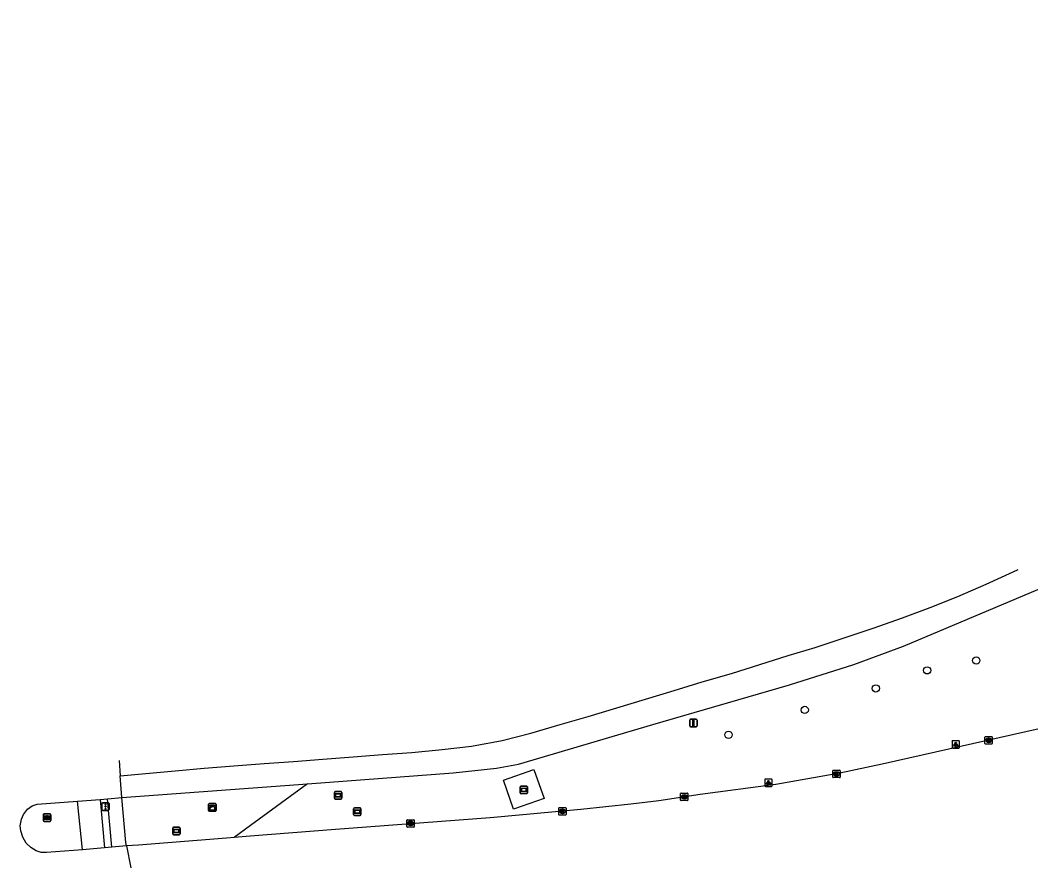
# Model space of a CAD drawing. Extents: x 158038 to 159242, y 380133 to 381214.
# Drawn here: x 158038 to 158174, y 380883.3 to 380997.4 of the extents above; entities that cross this region are included whole.
import ezdxf

# ---------------------------------------------------------------- set-up
doc = ezdxf.new("R2010")
doc.units = 0
for name, color, linetype in [('IMGEO_Berm_groen', 7, 'Continuous'), ('IMGEO_Boom', 7, 'Continuous'), ('IMGEO_Fietspad_open', 7, 'Continuous'), ('IMGEO_Kast', 7, 'Continuous'), ('IMGEO_Kolk', 7, 'Continuous'), ('IMGEO_Lichtpunt', 7, 'Continuous'), ('IMGEO_Plaatsnaambord', 7, 'Continuous'), ('IMGEO_Reclamebord', 7, 'Continuous'), ('IMGEO_Rijbaan_regionaal_gesloten', 7, 'Continuous'), ('IMGEO_Verkeersbordpaal', 7, 'Continuous'), ('IMGEO_Verkeersregelinstallatiepaal', 7, 'Continuous'), ('IMGEO_Verklikker', 7, 'Continuous'), ('IMGEO_Voetpad_open', 7, 'Continuous'), ('IMGEO_Wegwijzer', 7, 'Continuous')]:
    doc.layers.add(name, color=color, linetype=linetype)

msp = doc.modelspace()

# ---------------------------------------------------------------- linework, layer by layer
at = {"layer": 'IMGEO_Berm_groen'}
for points in [[(158108.46, 380892.6), (158104.34, 380891.17), (158102.99, 380895.05), (158107.11, 380896.48), (158108.46, 380892.6)], [(158076.62, 380894.58), (158068.98, 380888.97), (158066.74, 380887.32)]]:
    msp.add_lwpolyline(points, dxfattribs=at)
at = {"layer": 'IMGEO_Boom'}
for centre in [(158166.63, 380911.16), (158160.02, 380909.84), (158153.11, 380907.41), (158143.55, 380904.51), (158133.29, 380901.16)]:
    msp.add_circle(centre, 0.489, dxfattribs=at)
at = {"layer": 'IMGEO_Fietspad_open'}
for points in [[(158046.34, 380885.69), (158045.69, 380892.23)], [(158048.74, 380892.47), (158049.32, 380885.96)]]:
    msp.add_lwpolyline(points, dxfattribs=at)
at = {"layer": 'IMGEO_Kast'}
for p, q in [((158063.32, 380890.96), (158063.32, 380891.8)), ((158063.32, 380891.8), (158063.32, 380890.96)), ((158063.39, 380891.89), (158064.24, 380891.89)), ((158064.24, 380891.89), (158063.39, 380891.89)), ((158064.32, 380891.81), (158064.32, 380890.97)), ((158064.32, 380890.97), (158064.32, 380891.81)), ((158064.25, 380890.89), (158063.4, 380890.89)), ((158063.4, 380890.89), (158064.25, 380890.89))]:
    msp.add_line(p, q, dxfattribs=at)
for points in [[(158063.52, 380891.68), (158064.12, 380891.68), (158064.12, 380891.59), (158063.52, 380891.59), (158063.52, 380891.68)], [(158063.52, 380891.5), (158064.12, 380891.5), (158064.12, 380891.02), (158063.52, 380891.02), (158063.52, 380891.5)]]:
    msp.add_lwpolyline(points, dxfattribs=at)
msp.add_circle((158063.6, 380891.35), 0.0377, dxfattribs=at)
for centre, start, end in [((158063.4, 380891.81), 92.4484, 184.2845), ((158063.4, 380891.81), 92.4484, 184.2845), ((158064.24, 380891.81), 2.4484, 94.2845), ((158064.24, 380891.81), 2.4484, 94.2845), ((158063.4, 380890.97), 182.4484, 274.2845), ((158063.4, 380890.97), 182.4484, 274.2845), ((158064.24, 380890.97), 272.4484, 4.2845), ((158064.24, 380890.97), 272.4484, 4.2845)]:
    msp.add_arc(centre, 0.0779, start, end, dxfattribs=at)
at = {"layer": 'IMGEO_Kolk'}
for p, q in [((158167.79, 380900), (158167.79, 380900.85)), ((158167.86, 380900.92), (158168.72, 380900.92)), ((158168.3, 380900.14), (158168.27, 380900.14)), ((158168.28, 380900.7), (158168.3, 380900.7)), ((158168.79, 380900.85), (158168.79, 380900)), ((158168.72, 380899.92), (158167.86, 380899.92)), ((158147.32, 380895.46), (158147.32, 380896.32)), ((158147.39, 380896.39), (158148.24, 380896.39)), ((158147.8, 380896.17), (158147.83, 380896.17)), ((158148.32, 380896.32), (158148.32, 380895.46)), ((158148.24, 380895.39), (158147.39, 380895.39)), ((158147.83, 380895.61), (158147.8, 380895.61)), ((158126.83, 380892.38), (158126.83, 380893.24)), ((158126.9, 380893.31), (158127.76, 380893.31)), ((158127.83, 380893.24), (158127.83, 380892.38)), ((158127.76, 380892.31), (158126.9, 380892.31)), ((158127.34, 380892.53), (158127.31, 380892.53)), ((158127.32, 380893.09), (158127.34, 380893.09)), ((158110.44, 380890.43), (158110.44, 380891.28)), ((158110.51, 380891.36), (158111.36, 380891.36)), ((158110.95, 380890.58), (158110.92, 380890.58)), ((158110.93, 380891.14), (158110.95, 380891.14)), ((158111.44, 380891.28), (158111.44, 380890.43)), ((158090, 380888.8), (158090, 380889.65)), ((158090.08, 380889.73), (158090.93, 380889.73)), ((158090.49, 380889.51), (158090.52, 380889.51)), ((158091, 380889.65), (158091, 380888.8)), ((158111.36, 380890.36), (158110.51, 380890.36)), ((158090.93, 380888.73), (158090.08, 380888.73)), ((158090.51, 380888.95), (158090.49, 380888.95))]:
    msp.add_line(p, q, dxfattribs=at)
for points in [[(158167.79, 380900), (158167.79, 380900.85)], [(158167.86, 380900.92), (158168.72, 380900.92)], [(158168.11, 380900.62), (158168.23, 380900.62), (158168.23, 380900.47), (158168.36, 380900.62), (158168.53, 380900.62), (158168.38, 380900.47), (158168.53, 380900.22), (158168.38, 380900.22), (158168.3, 380900.39), (158168.23, 380900.32), (158168.23, 380900.22), (158168.11, 380900.22), (158168.11, 380900.62)], [(158168.79, 380900.85), (158168.79, 380900)], [(158168.72, 380899.92), (158167.86, 380899.92)], [(158147.32, 380895.46), (158147.32, 380896.32)], [(158147.39, 380896.39), (158148.24, 380896.39)], [(158147.64, 380896.09), (158147.76, 380896.09), (158147.76, 380895.94), (158147.89, 380896.09), (158148.05, 380896.09), (158147.91, 380895.94), (158148.06, 380895.69), (158147.91, 380895.69), (158147.82, 380895.86), (158147.76, 380895.79), (158147.76, 380895.69), (158147.64, 380895.69), (158147.64, 380896.09)], [(158148.32, 380896.32), (158148.32, 380895.46)], [(158148.24, 380895.39), (158147.39, 380895.39)], [(158126.83, 380892.38), (158126.83, 380893.24)], [(158126.9, 380893.31), (158127.76, 380893.31)], [(158127.83, 380893.24), (158127.83, 380892.38)], [(158127.76, 380892.31), (158126.9, 380892.31)], [(158127.15, 380893.01), (158127.27, 380893.01), (158127.27, 380892.86), (158127.4, 380893.01), (158127.57, 380893.01), (158127.42, 380892.86), (158127.57, 380892.61), (158127.42, 380892.61), (158127.34, 380892.77), (158127.27, 380892.71), (158127.27, 380892.61), (158127.15, 380892.61), (158127.15, 380893.01)], [(158110.44, 380890.43), (158110.44, 380891.28)], [(158110.51, 380891.36), (158111.36, 380891.36)], [(158110.76, 380891.06), (158110.88, 380891.06), (158110.88, 380890.91), (158111.01, 380891.06), (158111.18, 380891.06), (158111.03, 380890.91), (158111.18, 380890.66), (158111.03, 380890.66), (158110.95, 380890.82), (158110.88, 380890.76), (158110.88, 380890.66), (158110.76, 380890.66), (158110.76, 380891.06)], [(158111.44, 380891.28), (158111.44, 380890.43)], [(158090, 380888.8), (158090, 380889.65)], [(158090.08, 380889.73), (158090.93, 380889.73)], [(158090.32, 380889.43), (158090.45, 380889.43), (158090.45, 380889.28), (158090.58, 380889.43), (158090.74, 380889.43), (158090.59, 380889.28), (158090.75, 380889.03), (158090.59, 380889.03), (158090.51, 380889.19), (158090.45, 380889.12), (158090.45, 380889.03), (158090.32, 380889.03), (158090.32, 380889.43)], [(158091, 380889.65), (158091, 380888.8)], [(158111.36, 380890.36), (158110.51, 380890.36)], [(158090.93, 380888.73), (158090.08, 380888.73)]]:
    msp.add_lwpolyline(points, dxfattribs=at)
for centre, start, end in [((158167.87, 380900.85), 91.552, 178.448), ((158167.87, 380900.85), 91.552, 178.448), ((158167.87, 380900), 181.552, 268.448), ((158167.87, 380900), 181.552, 268.448), ((158168.71, 380900.85), 1.552, 88.448), ((158168.71, 380900.85), 1.552, 88.448), ((158168.71, 380900), 271.552, 358.448), ((158168.71, 380900), 271.552, 358.448), ((158147.39, 380896.32), 91.552, 178.448), ((158147.39, 380896.32), 91.552, 178.448), ((158148.24, 380896.32), 1.552, 88.448), ((158148.24, 380896.32), 1.552, 88.448), ((158147.39, 380895.47), 181.552, 268.448), ((158147.39, 380895.47), 181.552, 268.448), ((158148.24, 380895.47), 271.552, 358.448), ((158148.24, 380895.47), 271.552, 358.448), ((158126.91, 380893.23), 91.552, 178.448), ((158126.91, 380893.23), 91.552, 178.448), ((158127.75, 380893.23), 1.552, 88.448), ((158127.75, 380893.23), 1.552, 88.448), ((158126.91, 380892.38), 181.552, 268.448), ((158126.91, 380892.38), 181.552, 268.448), ((158127.75, 380892.38), 271.552, 358.448), ((158127.75, 380892.38), 271.552, 358.448), ((158110.51, 380891.28), 91.552, 178.448), ((158110.51, 380891.28), 91.552, 178.448), ((158110.51, 380890.43), 181.552, 268.448), ((158110.51, 380890.43), 181.552, 268.448), ((158111.36, 380891.28), 1.552, 88.448), ((158111.36, 380891.28), 1.552, 88.448), ((158111.36, 380890.43), 271.552, 358.448), ((158111.36, 380890.43), 271.552, 358.448), ((158090.08, 380889.65), 91.552, 178.448), ((158090.08, 380889.65), 91.552, 178.448), ((158090.93, 380889.65), 1.552, 88.448), ((158090.93, 380889.65), 1.552, 88.448), ((158090.08, 380888.8), 181.552, 268.448), ((158090.08, 380888.8), 181.552, 268.448), ((158090.93, 380888.8), 271.552, 358.448), ((158090.93, 380888.8), 271.552, 358.448)]:
    msp.add_arc(centre, 0.0765, start, end, dxfattribs=at)
for centre, major_axis, ratio, start_param, end_param in [((158168.28, 380900.42), (-0.387, 0.002), 0.722429, 4.712389, 7.853982), ((158168.3, 380900.42), (-0.39, 0.002), 0.717154, 1.570796, 4.712389), ((158147.8, 380895.89), (-0.387, 0.002), 0.722429, 4.712389, 7.853982), ((158147.83, 380895.89), (-0.39, 0.002), 0.717154, 1.570796, 4.712389), ((158127.32, 380892.81), (-0.387, 0.002), 0.722429, 4.712389, 7.853982), ((158127.34, 380892.81), (-0.39, 0.002), 0.717154, 1.570796, 4.712389), ((158110.92, 380890.86), (-0.387, 0.002), 0.722429, 4.712389, 7.853982), ((158110.95, 380890.86), (-0.39, 0.002), 0.717154, 1.570796, 4.712389), ((158090.49, 380889.23), (-0.387, 0.002), 0.722429, 4.712389, 7.853982), ((158090.51, 380889.23), (-0.39, 0.002), 0.717154, 1.570796, 4.712389)]:
    msp.add_ellipse(centre, major_axis=major_axis, ratio=ratio, start_param=start_param, end_param=end_param, dxfattribs=at)
at = {"layer": 'IMGEO_Lichtpunt'}
for p, q in [((158163.37, 380900.27), (158163.37, 380899.46)), ((158163.37, 380900.27), (158163.37, 380899.46)), ((158164.27, 380900.36), (158163.46, 380900.36)), ((158164.27, 380900.36), (158163.46, 380900.36)), ((158164.36, 380899.46), (158164.36, 380900.27)), ((158164.36, 380899.46), (158164.36, 380900.27)), ((158163.46, 380899.37), (158164.27, 380899.37)), ((158163.46, 380899.37), (158164.27, 380899.37)), ((158138.16, 380895.11), (158138.16, 380894.31)), ((158138.16, 380895.11), (158138.16, 380894.31)), ((158139.07, 380895.21), (158138.26, 380895.21)), ((158139.07, 380895.21), (158138.26, 380895.21)), ((158139.16, 380894.31), (158139.16, 380895.11)), ((158139.16, 380894.31), (158139.16, 380895.11)), ((158138.26, 380894.21), (158139.07, 380894.21)), ((158138.26, 380894.21), (158139.07, 380894.21)), ((158041.97, 380890.5), (158041.17, 380890.5)), ((158041.97, 380890.5), (158041.17, 380890.5)), ((158041.07, 380890.41), (158041.07, 380889.6)), ((158041.07, 380890.41), (158041.07, 380889.6)), ((158041.17, 380889.51), (158041.97, 380889.51)), ((158041.17, 380889.51), (158041.97, 380889.51)), ((158042.07, 380889.6), (158042.07, 380890.41)), ((158042.07, 380889.6), (158042.07, 380890.41))]:
    msp.add_line(p, q, dxfattribs=at)
for points in [[(158163.74, 380899.93), (158163.78, 380899.9), (158163.59, 380899.64), (158163.55, 380899.67), (158163.74, 380899.93)], [(158163.84, 380899.88), (158163.89, 380899.88), (158163.89, 380899.56), (158163.84, 380899.56), (158163.84, 380899.88)], [(158163.95, 380899.9), (158163.99, 380899.93), (158164.18, 380899.67), (158164.14, 380899.64), (158163.95, 380899.9)], [(158138.54, 380894.78), (158138.58, 380894.75), (158138.39, 380894.49), (158138.35, 380894.51), (158138.54, 380894.78)], [(158138.64, 380894.73), (158138.69, 380894.73), (158138.69, 380894.41), (158138.64, 380894.41), (158138.64, 380894.73)], [(158138.75, 380894.75), (158138.79, 380894.78), (158138.97, 380894.51), (158138.94, 380894.49), (158138.75, 380894.75)], [(158041.45, 380890.07), (158041.48, 380890.04), (158041.3, 380889.78), (158041.26, 380889.81), (158041.45, 380890.07)], [(158041.55, 380890.02), (158041.59, 380890.02), (158041.59, 380889.7), (158041.55, 380889.7), (158041.55, 380890.02)], [(158041.66, 380890.04), (158041.7, 380890.07), (158041.88, 380889.81), (158041.84, 380889.78), (158041.66, 380890.04)]]:
    msp.add_lwpolyline(points, dxfattribs=at)
for centre in [(158163.87, 380900.07), (158138.66, 380894.91), (158041.57, 380890.21)]:
    msp.add_circle(centre, 0.0994, dxfattribs=at)
for centre, start, end in [((158163.46, 380900.27), 90, 180), ((158163.46, 380900.27), 90, 180), ((158164.27, 380900.27), 0, 90), ((158164.27, 380900.27), 0, 90), ((158163.46, 380899.46), 180, 270), ((158163.46, 380899.46), 180, 270), ((158164.27, 380899.46), 270, 0), ((158164.27, 380899.46), 270, 360), ((158138.26, 380895.11), 90, 180), ((158138.26, 380895.11), 90, 180), ((158139.07, 380895.11), 0, 90), ((158139.07, 380895.11), 0, 90), ((158138.26, 380894.31), 180, 270), ((158138.26, 380894.31), 180, 270), ((158139.07, 380894.31), 270, 0), ((158139.07, 380894.31), 270, 360), ((158041.17, 380890.41), 90, 180), ((158041.17, 380890.41), 90, 180), ((158041.97, 380890.41), 0, 90), ((158041.97, 380890.41), 0, 90), ((158041.17, 380889.6), 180, 270), ((158041.17, 380889.6), 180, 270), ((158041.97, 380889.6), 270, 0), ((158041.97, 380889.6), 270, 360)]:
    msp.add_arc(centre, 0.0946, start, end, dxfattribs=at)
at = {"layer": 'IMGEO_Plaatsnaambord'}
for p, q in [((158058.49, 380887.81), (158058.49, 380888.61)), ((158058.49, 380888.61), (158058.49, 380887.81)), ((158058.59, 380888.71), (158059.38, 380888.71)), ((158059.38, 380888.71), (158058.59, 380888.71)), ((158059.38, 380887.71), (158058.59, 380887.71)), ((158058.59, 380887.71), (158059.38, 380887.71)), ((158059.48, 380888.61), (158059.48, 380887.81)), ((158059.48, 380887.81), (158059.48, 380888.61))]:
    msp.add_line(p, q, dxfattribs=at)
for points in [[(158058.59, 380888.44), (158059.37, 380888.44), (158059.37, 380887.98), (158058.59, 380887.98), (158058.59, 380888.44)], [(158058.65, 380888.38), (158058.65, 380888.04), (158059.31, 380888.04), (158059.31, 380888.38), (158058.65, 380888.38)]]:
    msp.add_lwpolyline(points, dxfattribs=at)
for centre, start, end in [((158058.59, 380888.61), 90, 180), ((158058.59, 380888.61), 90, 180), ((158058.59, 380887.81), 180, 270), ((158058.59, 380887.81), 180, 270), ((158059.38, 380888.61), 0, 90), ((158059.38, 380888.61), 360, 90), ((158059.38, 380887.81), 270, 0), ((158059.38, 380887.81), 270, 0)]:
    msp.add_arc(centre, 0.1, start, end, dxfattribs=at)
at = {"layer": 'IMGEO_Reclamebord'}
for p, q in [((158105.24, 380893.35), (158105.24, 380894.15)), ((158105.24, 380894.15), (158105.24, 380893.35)), ((158105.34, 380894.25), (158106.13, 380894.25)), ((158106.13, 380894.25), (158105.34, 380894.25)), ((158106.13, 380893.25), (158105.34, 380893.25)), ((158105.34, 380893.25), (158106.13, 380893.25)), ((158106.23, 380894.15), (158106.23, 380893.35)), ((158106.23, 380893.35), (158106.23, 380894.15))]:
    msp.add_line(p, q, dxfattribs=at)
for points in [[(158105.35, 380893.98), (158106.13, 380893.98), (158106.13, 380893.52), (158105.35, 380893.52), (158105.35, 380893.98)], [(158105.41, 380893.92), (158105.41, 380893.58), (158106.07, 380893.58), (158106.07, 380893.92), (158105.41, 380893.92)]]:
    msp.add_lwpolyline(points, dxfattribs=at)
for centre, start, end in [((158105.34, 380894.15), 90, 180), ((158105.34, 380894.15), 90, 180), ((158105.34, 380893.35), 180, 270), ((158105.34, 380893.35), 180, 270), ((158106.13, 380894.15), 0, 90), ((158106.13, 380894.15), 360, 90), ((158106.13, 380893.35), 270, 0), ((158106.13, 380893.35), 270, 0)]:
    msp.add_arc(centre, 0.1, start, end, dxfattribs=at)
at = {"layer": 'IMGEO_Rijbaan_regionaal_gesloten'}
for points in [[(158076.62, 380894.58), (158096.24, 380896.05), (158102.05, 380896.66), (158105.02, 380897.22), (158123.11, 380902.54), (158141.5, 380907.87), (158150.15, 380910.63), (158156.82, 380913.1), (158177.79, 380921.93), (158196.86, 380931.99), (158208.7, 380939.39), (158209.44, 380939.88), (158228.88, 380954.2), (158229.89, 380955.02), (158245.96, 380968.39), (158257.69, 380978.69), (158271.98, 380991.29), (158278.95, 380997.38)], [(158051.44, 380895.65), (158058.84, 380896.32), (158062.73, 380896.69), (158066.73, 380897), (158070.79, 380897.29), (158074.76, 380897.57), (158078.71, 380897.87), (158082.77, 380898.19), (158086.72, 380898.49), (158090.67, 380898.79), (158094.75, 380899.16), (158098.72, 380899.62), (158102.83, 380900.4), (158106.69, 380901.4), (158110.64, 380902.53), (158114.38, 380903.62), (158122.14, 380905.97), (158125.99, 380907.12), (158129.76, 380908.29), (158133.71, 380909.42), (158137.52, 380910.62), (158141.33, 380911.83), (158144.94, 380912.91), (158152.77, 380915.51), (158156.69, 380916.91), (158160.43, 380918.31), (158164.15, 380919.8), (158167.97, 380921.43), (158171.59, 380923.1), (158172.26, 380923.41)], [(158196.68, 380907.16), (158191.76, 380905.99), (158175.11, 380901.96), (158153.95, 380897.19), (158148.28, 380895.98), (158139.67, 380894.49), (158129.47, 380893.11), (158123.89, 380892.29), (158120.14, 380891.81), (158113.43, 380891.09), (158101.23, 380889.98), (158080.42, 380888.42), (158068.9, 380887.49), (158066.74, 380887.32)], [(158051.28, 380897.69), (158051.44, 380895.65)], [(158051.66, 380892.72), (158051.44, 380895.65)], [(158051.66, 380892.72), (158076.62, 380894.58)], [(158046.34, 380885.69), (158041.49, 380885.31), (158040.77, 380885.31), (158040.11, 380885.53), (158039.39, 380885.98), (158038.77, 380886.59), (158038.31, 380887.37), (158038.04, 380888.21), (158037.97, 380888.91), (158038.16, 380889.8), (158038.43, 380890.42), (158038.96, 380891.14), (158039.59, 380891.59), (158040.27, 380891.82), (158045.69, 380892.23)], [(158045.69, 380892.23), (158048.74, 380892.47)], [(158048.74, 380892.47), (158049.73, 380892.54)], [(158049.73, 380892.54), (158051.66, 380892.72)], [(158066.74, 380887.32), (158065.73, 380887.24), (158053.88, 380886.29), (158052.27, 380886.22)], [(158049.32, 380885.96), (158046.34, 380885.69)], [(158050.3, 380886.05), (158049.32, 380885.96)], [(158052.27, 380886.22), (158050.3, 380886.05)], [(158052.27, 380886.22), (158052.87, 380883.25)]]:
    msp.add_lwpolyline(points, dxfattribs=at)
at = {"layer": 'IMGEO_Verkeersbordpaal'}
for p, q in [((158128.07, 380902.35), (158128.07, 380903.15)), ((158128.07, 380903.15), (158128.07, 380902.35)), ((158128.17, 380903.25), (158128.95, 380903.25)), ((158128.95, 380903.25), (158128.17, 380903.25)), ((158129.05, 380903.15), (158129.05, 380902.35)), ((158129.05, 380902.35), (158129.05, 380903.15)), ((158128.95, 380902.25), (158128.17, 380902.25)), ((158128.17, 380902.25), (158128.95, 380902.25))]:
    msp.add_line(p, q, dxfattribs=at)
msp.add_lwpolyline([(158128.49, 380903.12), (158128.64, 380903.12), (158128.64, 380902.37), (158128.49, 380902.37), (158128.49, 380903.12)], dxfattribs=at)
for centre, start, end in [((158128.17, 380903.15), 90, 180), ((158128.17, 380903.15), 90, 180), ((158128.95, 380903.15), 0, 90), ((158128.95, 380903.15), 360, 90), ((158128.17, 380902.35), 180, 270), ((158128.17, 380902.35), 180, 270), ((158128.95, 380902.35), 270, 0), ((158128.95, 380902.35), 270, 0)]:
    msp.add_arc(centre, 0.1, start, end, dxfattribs=at)
at = {"layer": 'IMGEO_Verkeersregelinstallatiepaal'}
for p, q in [((158048.94, 380891.09), (158048.94, 380891.89)), ((158048.94, 380891.89), (158048.94, 380891.09)), ((158049.04, 380891.99), (158049.83, 380891.99)), ((158049.83, 380891.99), (158049.04, 380891.99)), ((158049.93, 380891.89), (158049.93, 380891.09)), ((158049.93, 380891.09), (158049.93, 380891.89)), ((158049.83, 380890.99), (158049.04, 380890.99)), ((158049.04, 380890.99), (158049.83, 380890.99))]:
    msp.add_line(p, q, dxfattribs=at)
for centre in [(158049.44, 380891.78), (158049.44, 380891.49), (158049.44, 380891.2)]:
    msp.add_circle(centre, 0.085, dxfattribs=at)
for centre, start, end in [((158049.04, 380891.89), 90, 180), ((158049.04, 380891.89), 90, 180), ((158049.83, 380891.89), 0, 90), ((158049.83, 380891.89), 360, 90), ((158049.04, 380891.09), 180, 270), ((158049.04, 380891.09), 180, 270), ((158049.83, 380891.09), 270, 0), ((158049.83, 380891.09), 270, 0)]:
    msp.add_arc(centre, 0.1, start, end, dxfattribs=at)
at = {"layer": 'IMGEO_Verklikker'}
for p, q in [((158080.25, 380892.61), (158080.25, 380893.41)), ((158080.25, 380893.41), (158080.25, 380892.61)), ((158080.35, 380893.51), (158081.14, 380893.51)), ((158081.14, 380893.51), (158080.35, 380893.51)), ((158081.24, 380893.41), (158081.24, 380892.61)), ((158081.24, 380892.61), (158081.24, 380893.41)), ((158081.14, 380892.51), (158080.35, 380892.51)), ((158080.35, 380892.51), (158081.14, 380892.51)), ((158082.84, 380890.41), (158082.84, 380891.21)), ((158082.84, 380891.21), (158082.84, 380890.41)), ((158082.94, 380891.31), (158083.73, 380891.31)), ((158083.73, 380891.31), (158082.94, 380891.31)), ((158083.83, 380891.21), (158083.83, 380890.41)), ((158083.83, 380890.41), (158083.83, 380891.21)), ((158083.73, 380890.31), (158082.94, 380890.31)), ((158082.94, 380890.31), (158083.73, 380890.31))]:
    msp.add_line(p, q, dxfattribs=at)
for points in [[(158080.35, 380893.24), (158081.14, 380893.24), (158081.14, 380892.77), (158080.35, 380892.77), (158080.35, 380893.24)], [(158080.42, 380893.17), (158080.42, 380892.84), (158081.08, 380892.84), (158081.08, 380893.17), (158080.42, 380893.17)], [(158082.94, 380891.04), (158083.73, 380891.04), (158083.73, 380890.57), (158082.94, 380890.57), (158082.94, 380891.04)], [(158083, 380890.97), (158083, 380890.64), (158083.66, 380890.64), (158083.66, 380890.97), (158083, 380890.97)]]:
    msp.add_lwpolyline(points, dxfattribs=at)
for centre, start, end in [((158080.35, 380893.41), 90, 180), ((158080.35, 380893.41), 90, 180), ((158081.14, 380893.41), 0, 90), ((158081.14, 380893.41), 360, 90), ((158080.35, 380892.61), 180, 270), ((158080.35, 380892.61), 180, 270), ((158081.14, 380892.61), 270, 0), ((158081.14, 380892.61), 270, 0), ((158082.94, 380891.21), 90, 180), ((158082.94, 380891.21), 90, 180), ((158083.73, 380891.21), 0, 90), ((158083.73, 380891.21), 360, 90), ((158082.94, 380890.41), 180, 270), ((158082.94, 380890.41), 180, 270), ((158083.73, 380890.41), 270, 0), ((158083.73, 380890.41), 270, 0)]:
    msp.add_arc(centre, 0.1, start, end, dxfattribs=at)
at = {"layer": 'IMGEO_Voetpad_open'}
for points in [[(158050.3, 380886.05), (158049.73, 380892.54)], [(158052.27, 380886.22), (158052.18, 380886.67), (158051.66, 380892.72)]]:
    msp.add_lwpolyline(points, dxfattribs=at)
at = {"layer": 'IMGEO_Wegwijzer'}
for p, q in [((158041.2, 380890.5), (158041.98, 380890.5)), ((158041.98, 380890.5), (158041.2, 380890.5)), ((158041.1, 380889.6), (158041.1, 380890.4)), ((158041.1, 380890.4), (158041.1, 380889.6)), ((158041.98, 380889.5), (158041.2, 380889.5)), ((158041.2, 380889.5), (158041.98, 380889.5)), ((158042.08, 380890.4), (158042.08, 380889.6)), ((158042.08, 380889.6), (158042.08, 380890.4))]:
    msp.add_line(p, q, dxfattribs=at)
for points in [[(158041.2, 380890.23), (158041.98, 380890.23), (158041.98, 380889.77), (158041.2, 380889.77), (158041.2, 380890.23)], [(158041.26, 380890.08), (158041.26, 380890), (158041.26, 380889.91), (158041.67, 380889.91), (158041.67, 380889.83), (158041.92, 380890), (158041.67, 380890.17), (158041.67, 380890.08), (158041.26, 380890.08)]]:
    msp.add_lwpolyline(points, dxfattribs=at)
for centre, start, end in [((158041.2, 380890.4), 90, 180), ((158041.2, 380890.4), 90, 180), ((158041.98, 380890.4), 0, 90), ((158041.98, 380890.4), 360, 90), ((158041.2, 380889.6), 180, 270), ((158041.2, 380889.6), 180, 270), ((158041.98, 380889.6), 270, 0), ((158041.98, 380889.6), 270, 0)]:
    msp.add_arc(centre, 0.1, start, end, dxfattribs=at)

doc.saveas('drawing.dxf')
